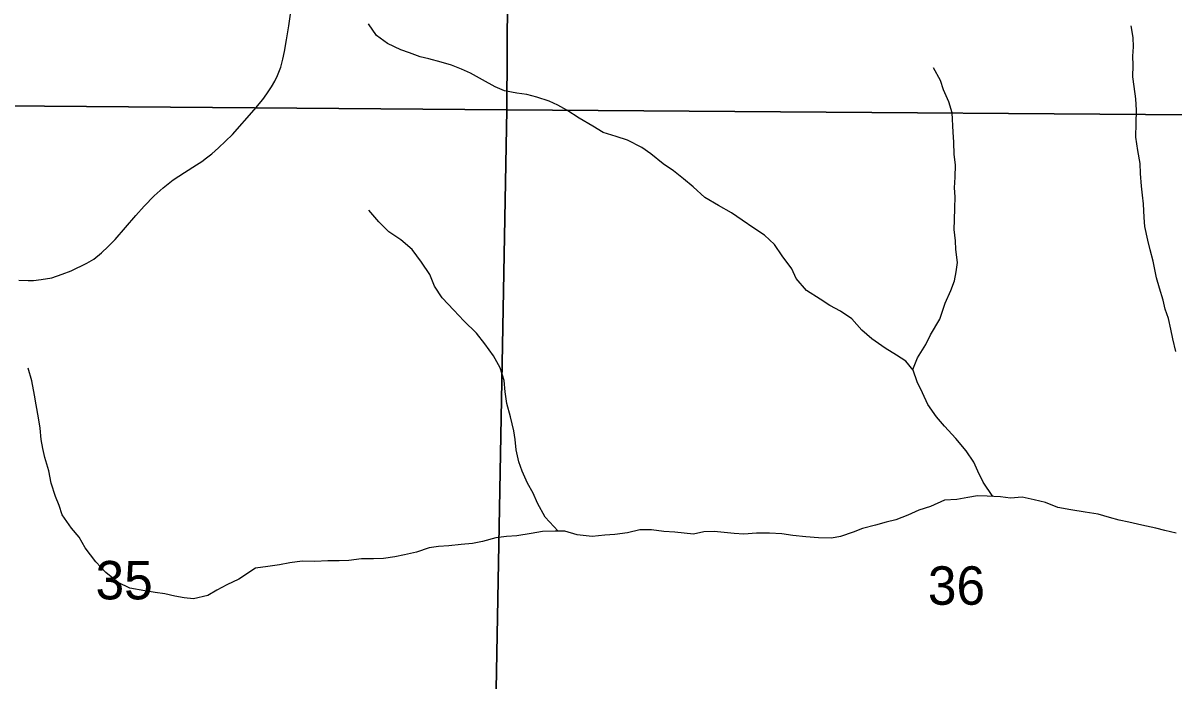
# Model space of a CAD drawing. Extents: x 0 to 191, y 0 to 55.
# Drawn here: x 145.758 to 146.384, y 21.024 to 21.382 of the extents above; entities that cross this region are included whole.
import ezdxf

# ---------------------------------------------------------------- set-up
doc = ezdxf.new("R2010")
doc.units = 0
for name, color, linetype in [('GM_X_Corporation', 7, 'Continuous'), ('GM_X_Minor_River', 7, 'Continuous'), ('GM_X_Section_Text', 7, 'Continuous'), ('GM_X_Township_Road', 7, 'Continuous')]:
    doc.layers.add(name, color=color, linetype=linetype)

msp = doc.modelspace()

# ---------------------------------------------------------------- linework, layer by layer
at = {"layer": 'GM_X_Corporation'}
for points in [[(145.52496, 21.8368), (146.02436, 21.83663), (146.02149, 21.33428), (145.51832, 21.3384)], [(146.02436, 21.83663), (146.51977, 21.82799), (146.51904, 21.49449), (146.51779, 21.33076), (146.02149, 21.33428)], [(145.51832, 21.3384), (146.02149, 21.33428), (146.01219, 20.83147), (145.5104, 20.8362)], [(146.02149, 21.33428), (146.51779, 21.33076), (146.51604, 20.98797), (146.51512, 20.82766), (146.01219, 20.83147)]]:
    msp.add_lwpolyline(points, close=True, dxfattribs=at)
at = {"layer": 'GM_X_Minor_River'}
for points in [[(146.28592, 21.12389), (146.28065, 21.13162), (146.27778, 21.13767), (146.27548, 21.14259), (146.27128, 21.14863), (146.26575, 21.15543), (146.25966, 21.16203), (146.25528, 21.16712), (146.25051, 21.17392), (146.24763, 21.18017), (146.24476, 21.18622), (146.24245, 21.19266), (146.23864, 21.19756), (146.23351, 21.20076), (146.22724, 21.20452), (146.22002, 21.20959), (146.21469, 21.2143), (146.20917, 21.22053), (146.20309, 21.22467), (146.19721, 21.22786), (146.19189, 21.23124), (146.18448, 21.23594), (146.17895, 21.24254), (146.17646, 21.24784), (146.17131, 21.25483), (146.16711, 21.26106), (146.16159, 21.26615), (146.15589, 21.26991), (146.14944, 21.27424), (146.14373, 21.27819), (146.13671, 21.28232), (146.1293, 21.28663), (146.12283, 21.29248), (146.1177, 21.29681), (146.11219, 21.30114), (146.10649, 21.3049), (146.09983, 21.31036), (146.09489, 21.31374), (146.08711, 21.31787), (146.08104, 21.31973), (146.07384, 21.32197), (146.06833, 21.32535), (146.06092, 21.32986), (146.05408, 21.33418), (146.04934, 21.33681), (146.04459, 21.33905), (146.03777, 21.34129), (146.03246, 21.34259), (146.02697, 21.34331), (146.02034, 21.3446), (146.01522, 21.34685), (146.00838, 21.3506), (146.00174, 21.35435), (145.9968, 21.35641), (145.99149, 21.35866), (145.9858, 21.36033), (145.97917, 21.362), (145.97443, 21.36311), (145.96855, 21.36535), (145.96381, 21.36703), (145.9566, 21.3704), (145.95071, 21.37473), (145.94632, 21.38115)], [(146.38546, 21.20279), (146.38372, 21.20961), (146.38274, 21.21492), (146.38138, 21.22079), (146.37965, 21.22571), (146.37849, 21.23063), (146.37656, 21.23726), (146.37482, 21.24294), (146.37307, 21.25185), (146.37152, 21.25809), (146.37016, 21.2634), (146.3686, 21.27079), (146.3682, 21.27571), (146.36778, 21.28311), (146.36737, 21.28785), (146.36677, 21.29278), (146.36617, 21.2996), (146.36594, 21.3051), (146.36477, 21.31211), (146.36359, 21.3195), (146.36392, 21.32709), (146.36407, 21.33411), (146.36366, 21.34037), (146.36267, 21.347), (146.36208, 21.35231), (146.36223, 21.35857), (146.36201, 21.3635), (146.36236, 21.36862), (146.36214, 21.37374), (146.36116, 21.37999)], [(146.24227, 21.19289), (146.24487, 21.19931), (146.24937, 21.20654), (146.25199, 21.21187), (146.25705, 21.22043), (146.26003, 21.22899), (146.26302, 21.23602), (146.26507, 21.24116), (146.26599, 21.24609), (146.26671, 21.25122), (146.26573, 21.25823), (146.26551, 21.26297), (146.26491, 21.26923), (146.26506, 21.27435), (146.26522, 21.2808), (146.26537, 21.28687), (146.26496, 21.2918), (146.26531, 21.29768), (146.26565, 21.30432), (146.26486, 21.31001), (146.26463, 21.31664), (146.26422, 21.32214), (146.26378, 21.33276), (146.26185, 21.33863), (146.25898, 21.34525), (146.25743, 21.35036), (146.25361, 21.35717)], [(146.04952, 21.10497), (146.04231, 21.11257), (146.03829, 21.12013), (146.0358, 21.12562), (146.03274, 21.1311), (146.02987, 21.13753), (146.02813, 21.14265), (146.02658, 21.14928), (146.02598, 21.15477), (146.02539, 21.15951), (146.02345, 21.16709), (146.02151, 21.17447), (146.02053, 21.18072), (146.02012, 21.18698), (146.01799, 21.1938), (146.01436, 21.20042), (146.00959, 21.20684), (146.00502, 21.21269), (145.99816, 21.21948), (145.99264, 21.22532), (145.98636, 21.23193), (145.98216, 21.23835), (145.97966, 21.24459), (145.97508, 21.2514), (145.97012, 21.25819), (145.96385, 21.26347), (145.95739, 21.26798), (145.95187, 21.27326), (145.94653, 21.27968)], [(145.87567, 21.07878), (145.86921, 21.07568), (145.86375, 21.07278), (145.85886, 21.06988), (145.85112, 21.0681), (145.846, 21.06862), (145.84088, 21.06951), (145.83556, 21.07079), (145.83025, 21.07149), (145.82457, 21.07238), (145.81641, 21.07382), (145.81013, 21.07698), (145.80345, 21.08241), (145.7979, 21.08823), (145.79214, 21.09594), (145.78886, 21.1016), (145.78465, 21.10649), (145.77965, 21.11383), (145.77808, 21.11894), (145.77595, 21.12384), (145.7736, 21.13102), (145.7724, 21.13784), (145.77024, 21.14502), (145.76906, 21.14994), (145.76825, 21.15486), (145.76762, 21.16092), (145.7668, 21.1666), (145.76559, 21.1738), (145.76459, 21.1789), (145.76319, 21.18685), (145.76123, 21.19366)], [(146.38566, 21.10378), (146.37941, 21.10526), (146.37448, 21.10656), (146.3669, 21.10822), (146.35989, 21.10989), (146.35458, 21.111), (146.34927, 21.11229), (146.34321, 21.11415), (146.33601, 21.11525), (146.32824, 21.11653), (146.32123, 21.11782), (146.31459, 21.12062), (146.30834, 21.12192), (146.3019, 21.1234), (146.29546, 21.12298), (146.28997, 21.12371), (146.28278, 21.12404), (146.27748, 21.1242), (146.27219, 21.12322), (146.26632, 21.12224), (146.25951, 21.12182), (146.25196, 21.11836), (146.24554, 21.11642), (146.23969, 21.11373), (146.23308, 21.11104), (146.22779, 21.10987), (146.22212, 21.10813), (146.21494, 21.10638), (146.20984, 21.10445), (146.20304, 21.10195), (146.19813, 21.10116), (146.19113, 21.10131), (146.18412, 21.10184), (146.17711, 21.10255), (146.17105, 21.10347), (146.16443, 21.10381), (146.15724, 21.10376), (146.15042, 21.10335), (146.14512, 21.10369), (146.13982, 21.10423), (146.13433, 21.10477), (146.12866, 21.10454), (146.12298, 21.10337), (146.11806, 21.10391), (146.11295, 21.10445), (146.10689, 21.1048), (146.10026, 21.1057), (146.09383, 21.10567), (146.08721, 21.10411), (146.08022, 21.10312), (146.07492, 21.10271), (146.06792, 21.1021), (146.05978, 21.103), (146.05314, 21.10486), (146.04784, 21.10502), (146.04084, 21.10479), (146.03479, 21.10361), (146.02704, 21.10243), (146.02137, 21.10201), (146.0155, 21.10122), (146.00832, 21.09928), (146.00284, 21.0983), (145.9966, 21.0977), (145.98998, 21.0969), (145.9843, 21.09667), (145.9792, 21.09589), (145.9724, 21.09357), (145.96579, 21.09201), (145.96068, 21.09103), (145.95444, 21.09005), (145.94895, 21.08983), (145.94252, 21.08979), (145.93552, 21.08899), (145.93041, 21.08877), (145.92417, 21.08873), (145.91717, 21.0885), (145.91017, 21.08865), (145.90355, 21.08766), (145.89788, 21.08668), (145.89145, 21.08569), (145.88483, 21.08471), (145.87567, 21.07878)]]:
    msp.add_lwpolyline(points, dxfattribs=at)
at = {"layer": 'GM_X_Township_Road'}
msp.add_lwpolyline([(145.75608, 21.24153), (145.76114, 21.24147), (145.76411, 21.24147), (145.7682, 21.24193), (145.77408, 21.2429), (145.77969, 21.2448), (145.78457, 21.24665), (145.79314, 21.2508), (145.79696, 21.25308), (145.80111, 21.25647), (145.80466, 21.25996), (145.80848, 21.2638), (145.81978, 21.2768), (145.8242, 21.2819), (145.82966, 21.28747), (145.83463, 21.29193), (145.83996, 21.29626), (145.84614, 21.30023), (145.85281, 21.30435), (145.85566, 21.30623), (145.85817, 21.30811), (145.86102, 21.31041), (145.86475, 21.31362), (145.87223, 21.3208), (145.88417, 21.33438), (145.88875, 21.33999), (145.89102, 21.34295), (145.89354, 21.34689), (145.89532, 21.34999), (145.89675, 21.35302), (145.89857, 21.35759), (145.89975, 21.36198), (145.9006, 21.36611), (145.90175, 21.37241), (145.90299, 21.38008), (145.90493, 21.39395)], dxfattribs=at)

# ---------------------------------------------------------------- texts
at = {"layer": 'GM_X_Section_Text'}
for s, p in [('35', (145.79782, 21.06779)), ('36', (146.25053, 21.06487))]:
    msp.add_text(s, height=0.020928, rotation=0.00001, dxfattribs=at).set_placement(p)

doc.saveas('drawing.dxf')
